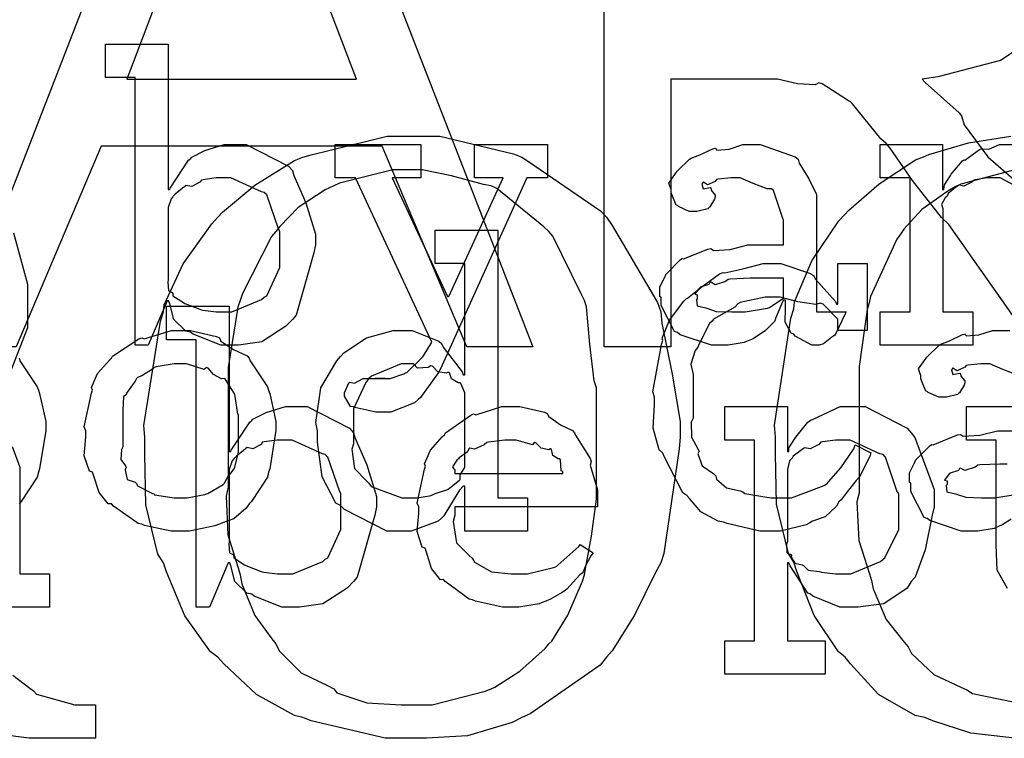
# Model space of a CAD drawing. Extents: x 0 to 8.5, y 0 to 11.
# Tile 313 of 379: x 4.259 to 4.668, y 7.796 to 8.094. Entities that reach past the tile are written whole.
import ezdxf

# ---------------------------------------------------------------- set-up
doc = ezdxf.new("R2010")
doc.units = 0
doc.layers.get('0').update_dxf_attribs({"linetype": 'CONTINUOUS'})

msp = doc.modelspace()

# ---------------------------------------------------------------- linework, layer by layer
at = {"color": 0}
for points in [[(4.23042, 7.95828), (4.33306, 8.22217), (4.36951, 8.22217), (4.47217, 7.95828), (4.44482, 7.95828), (4.40967, 8.04161), (4.29292, 8.04161), (4.25754, 7.95828), (4.23042, 7.95828)], [(4.30354, 8.06939), (4.39903, 8.06939), (4.37278, 8.13797), (4.37067, 8.14231), (4.35281, 8.19043), (4.35129, 8.19439), (4.3489, 8.18972), (4.33263, 8.14615), (4.33111, 8.14208), (4.30354, 8.06939)], [(4.34674, 7.95893), (4.34256, 7.95893), (4.33106, 7.96349), (4.33003, 7.96436), (4.32807, 7.96479), (4.32308, 7.96967), (4.32135, 7.97613), (4.3209, 7.97737), (4.32026, 7.97737), (4.31244, 7.95893), (4.30701, 7.95893), (4.30701, 8.07004), (4.29465, 8.07004), (4.29465, 8.08393), (4.32069, 8.08393), (4.32069, 8.0236), (4.32135, 8.0236), (4.32156, 8.02414), (4.32921, 8.03575), (4.33024, 8.03663), (4.33029, 8.03689), (4.33599, 8.03982), (4.34403, 8.04226), (4.34674, 8.04226), (4.35314, 8.04226), (4.37071, 8.03326), (4.37235, 8.03142), (4.37289, 8.0294), (4.37793, 8.01801), (4.38189, 8.00499), (4.38189, 8.0006), (4.38118, 7.99724), (4.37392, 7.9714), (4.37235, 7.96957), (4.36968, 7.9669), (4.3596, 7.96029), (4.34993, 7.95893), (4.34674, 7.95893)], [(4.42231, 7.79568), (4.41092, 7.79568), (4.38015, 7.80296), (4.37674, 7.80436), (4.37326, 7.80512), (4.35747, 7.81386), (4.34381, 7.82661), (4.34136, 7.82932), (4.33838, 7.83154), (4.32758, 7.84657), (4.3201, 7.86481), (4.31879, 7.8686), (4.31646, 7.87218), (4.31142, 7.89268), (4.31099, 7.91368), (4.31099, 7.92068), (4.3106, 7.92557), (4.31749, 7.96897), (4.31879, 7.97276), (4.31912, 7.97575), (4.32693, 7.99278), (4.33892, 8.00933), (4.34136, 8.01204), (4.34326, 8.01411), (4.35672, 8.02544), (4.37326, 8.0356), (4.37674, 8.037), (4.3801, 8.03803), (4.41174, 8.04568), (4.42231, 8.04568), (4.43365, 8.04568), (4.46425, 8.03847), (4.46767, 8.037), (4.47043, 8.03515), (4.50038, 8.01476), (4.50282, 8.01204), (4.50515, 8.00868), (4.52408, 7.97661), (4.52539, 7.97276), (4.52588, 7.9681), (4.53011, 7.94694), (4.53342, 7.92725), (4.53342, 7.92068), (4.53304, 7.91585), (4.52669, 7.87244), (4.52539, 7.8686), (4.52322, 7.86447), (4.51454, 7.84685), (4.50526, 7.83203), (4.50282, 7.82932), (4.50028, 7.82611), (4.47108, 7.80583), (4.46767, 7.80436), (4.4636, 7.80219), (4.4451, 7.79676), (4.428, 7.79568), (4.42231, 7.79568)], [(4.41004, 7.93115), (4.40696, 7.93115), (4.39833, 7.933), (4.39768, 7.93332), (4.39654, 7.93349), (4.39399, 7.93778), (4.39399, 7.93918), (4.39399, 7.93918), (4.39578, 7.94325), (4.39615, 7.94353), (4.39615, 7.94353), (4.39817, 7.94314), (4.40169, 7.94504), (4.40289, 7.94504), (4.40289, 7.94504), (4.40728, 7.94504), (4.40875, 7.94504), (4.40875, 7.94504), (4.41092, 7.94504), (4.41092, 7.94504), (4.41054, 7.94504), (4.40967, 7.94504), (4.4094, 7.94504), (4.40869, 7.94504), (4.40707, 7.94504), (4.40657, 7.94504), (4.40767, 7.94504), (4.4101, 7.94504), (4.41092, 7.94504), (4.41303, 7.94504), (4.41868, 7.94706), (4.41938, 7.94743), (4.41986, 7.9476), (4.42622, 7.95378), (4.42676, 7.95458), (4.43024, 7.96024), (4.39854, 8.02838), (4.39008, 8.02838), (4.39008, 8.04226), (4.42567, 8.04226), (4.42567, 8.02838), (4.41374, 8.02838), (4.43674, 7.97911), (4.43739, 7.97911), (4.45996, 8.02838), (4.44803, 8.02838), (4.44803, 8.04226), (4.4784, 8.04226), (4.4784, 8.02838), (4.46972, 8.02838), (4.43392, 7.94917), (4.43311, 7.94754), (4.42557, 7.93722), (4.42458, 7.93636), (4.42301, 7.93506), (4.41325, 7.93115), (4.41004, 7.93115)], [(4.55122, 7.95893), (4.5465, 7.95893), (4.53347, 7.96326), (4.53233, 7.96414), (4.53108, 7.96463), (4.52561, 7.97537), (4.52561, 7.97889), (4.52507, 7.97917), (4.52501, 7.98307), (4.52724, 7.98757), (4.52756, 7.98822), (4.52746, 7.98833), (4.53353, 7.99451), (4.53429, 7.99496), (4.53478, 7.99474), (4.54497, 7.99886), (4.54622, 7.99908), (4.54736, 7.99832), (4.55419, 7.99869), (4.56153, 8.0006), (4.56401, 8.0006), (4.57639, 8.0006), (4.57639, 8.01101), (4.57607, 8.01156), (4.57221, 8.02311), (4.5714, 8.02382), (4.56956, 8.02382), (4.56375, 8.0261), (4.55838, 8.02838), (4.55664, 8.02838), (4.55464, 8.02838), (4.54921, 8.02783), (4.54861, 8.02772), (4.54796, 8.02696), (4.54482, 8.02556), (4.54308, 8.02658), (4.54275, 8.02642), (4.54275, 8.02621), (4.54249, 8.02587), (4.54303, 8.02393), (4.5459, 8.02447), (4.54622, 8.02425), (4.54639, 8.02333), (4.54796, 8.02126), (4.54796, 8.02056), (4.54769, 8.01958), (4.54579, 8.01633), (4.54536, 8.016), (4.54492, 8.01563), (4.54036, 8.01449), (4.53885, 8.01449), (4.53722, 8.01449), (4.53276, 8.0165), (4.53233, 8.01688), (4.53179, 8.01708), (4.52974, 8.02214), (4.52974, 8.02382), (4.52957, 8.02382), (4.52869, 8.02626), (4.53153, 8.03022), (4.5319, 8.03076), (4.53217, 8.03114), (4.53733, 8.03618), (4.53797, 8.03663), (4.53797, 8.03657), (4.54167, 8.03792), (4.54699, 8.04053), (4.54796, 8.04075), (4.54867, 8.03999), (4.55388, 8.04036), (4.55951, 8.04226), (4.56142, 8.04226), (4.56668, 8.04226), (4.58117, 8.03722), (4.58247, 8.03618), (4.5829, 8.03456), (4.58692, 8.02806), (4.59006, 8.02149), (4.59006, 8.01926), (4.59006, 7.97282), (4.60243, 7.97282), (4.602, 7.9719), (4.59814, 7.96376), (4.59765, 7.96306), (4.59646, 7.96224), (4.59304, 7.95947), (4.59125, 7.95893), (4.59071, 7.95893), (4.58822, 7.95893), (4.58128, 7.96272), (4.58074, 7.96349), (4.57954, 7.96386), (4.5771, 7.96847), (4.57726, 7.97418), (4.57726, 7.97607), (4.57726, 7.9776), (4.57639, 7.9776), (4.57585, 7.97661), (4.57346, 7.97103), (4.57314, 7.97043), (4.57281, 7.96897), (4.56885, 7.965), (4.56836, 7.96457), (4.56722, 7.96386), (4.56381, 7.96164), (4.56168, 7.96072), (4.56099, 7.96044), (4.56011, 7.96007), (4.55344, 7.95893), (4.55122, 7.95893)], [(4.42231, 7.80957), (4.43044, 7.80957), (4.45247, 7.81521), (4.45486, 7.81629), (4.45649, 7.81689), (4.4669, 7.82351), (4.47732, 7.83301), (4.47894, 7.83496), (4.48008, 7.83604), (4.48682, 7.84679), (4.49283, 7.86089), (4.49371, 7.86361), (4.49397, 7.8654), (4.49664, 7.87956), (4.49869, 7.89497), (4.49869, 7.90007), (4.49869, 7.94129), (4.49772, 7.94407), (4.49599, 7.95942), (4.49451, 7.97483), (4.49371, 7.97754), (4.49235, 7.98025), (4.48058, 8.00424), (4.47894, 8.00618), (4.47683, 8.00803), (4.45725, 8.02399), (4.45486, 8.02507), (4.45171, 8.02561), (4.43847, 8.02924), (4.42632, 8.03179), (4.42231, 8.03179), (4.41411, 8.03179), (4.39193, 8.02621), (4.38954, 8.02507), (4.38601, 8.02339), (4.37468, 8.01611), (4.36708, 8.00825), (4.36546, 8.00618), (4.36361, 8.00401), (4.35157, 7.98036), (4.35069, 7.97754), (4.34967, 7.97472), (4.34571, 7.94965), (4.34571, 7.94129), (4.34571, 7.90007), (4.34478, 7.89621), (4.34554, 7.88021), (4.34983, 7.86643), (4.35069, 7.86361), (4.35135, 7.85986), (4.35667, 7.84668), (4.36382, 7.83703), (4.36546, 7.83496), (4.36681, 7.83203), (4.37592, 7.82286), (4.38715, 7.81743), (4.38954, 7.81629), (4.39079, 7.81461), (4.40321, 7.81044), (4.41754, 7.80957), (4.42231, 7.80957)], [(4.34261, 7.97282), (4.34711, 7.97282), (4.35954, 7.97792), (4.36062, 7.97889), (4.36165, 7.97944), (4.36714, 7.99126), (4.36714, 7.99517), (4.36714, 8.00603), (4.36654, 8.00726), (4.36171, 8.02132), (4.36062, 8.02229), (4.35949, 8.02268), (4.34679, 8.02838), (4.34261, 8.02838), (4.3406, 8.02838), (4.33524, 8.02767), (4.33458, 8.0275), (4.33393, 8.02658), (4.33057, 8.02479), (4.32813, 8.02522), (4.32764, 8.0249), (4.32667, 8.02408), (4.32368, 8.02165), (4.32286, 8.02089), (4.32264, 8.02056), (4.32194, 8.01969), (4.32069, 8.01611), (4.32069, 8.01492), (4.32069, 7.98628), (4.32053, 7.98514), (4.32086, 7.9815), (4.32232, 7.98079), (4.32264, 7.98042), (4.3226, 7.97944), (4.3271, 7.97661), (4.32764, 7.97629), (4.32764, 7.97629), (4.33393, 7.97385), (4.33458, 7.97368), (4.33507, 7.97347), (4.34071, 7.97282), (4.34261, 7.97282)], [(4.41797, 7.88172), (4.41157, 7.88172), (4.39399, 7.89063), (4.39236, 7.89236), (4.3904, 7.89328), (4.38465, 7.90424), (4.38282, 7.91862), (4.38282, 7.92339), (4.38211, 7.92676), (4.38411, 7.94119), (4.39074, 7.95247), (4.39236, 7.95421), (4.39367, 7.95578), (4.4031, 7.96197), (4.41422, 7.96506), (4.41797, 7.96506), (4.42204, 7.96506), (4.43321, 7.96056), (4.43425, 7.95964), (4.43494, 7.95806), (4.44287, 7.94792), (4.44336, 7.94661), (4.44401, 7.94661), (4.44401, 7.99283), (4.43164, 7.99283), (4.43164, 8.00672), (4.45768, 8.00672), (4.45768, 7.89561), (4.47006, 7.89561), (4.47006, 7.88172), (4.44401, 7.88172), (4.44401, 7.90039), (4.44336, 7.90039), (4.44179, 7.89876), (4.43799, 7.89268), (4.43528, 7.88813), (4.43425, 7.88715), (4.43289, 7.88579), (4.42165, 7.88172), (4.41797, 7.88172)], [(4.57167, 7.88172), (4.56662, 7.88172), (4.553, 7.88482), (4.55149, 7.88542), (4.54921, 7.88579), (4.54204, 7.88971), (4.53733, 7.89529), (4.53629, 7.89649), (4.53456, 7.89768), (4.52692, 7.91237), (4.52632, 7.91407), (4.52474, 7.91542), (4.52219, 7.92453), (4.52285, 7.93414), (4.52285, 7.93728), (4.52214, 7.93956), (4.52572, 7.95925), (4.52632, 7.96094), (4.52593, 7.96186), (4.52908, 7.96929), (4.53504, 7.97715), (4.53608, 7.97831), (4.53646, 7.9784), (4.54204, 7.98292), (4.54975, 7.98856), (4.55126, 7.98915), (4.55197, 7.98893), (4.55946, 7.99067), (4.56793, 7.99283), (4.57081, 7.99283), (4.57531, 7.99283), (4.58762, 7.98872), (4.58882, 7.98785), (4.58963, 7.98633), (4.59799, 7.97711), (4.59836, 7.97592), (4.59901, 7.97592), (4.59901, 7.99283), (4.61117, 7.99283), (4.61117, 7.96506), (4.59901, 7.96506), (4.59901, 7.9694), (4.5989, 7.96978), (4.59283, 7.97592), (4.59164, 7.97635), (4.58979, 7.97586), (4.58231, 7.97689), (4.57497, 7.97894), (4.57254, 7.97894), (4.56874, 7.97894), (4.55843, 7.97661), (4.55735, 7.97613), (4.55615, 7.97478), (4.54736, 7.96972), (4.54671, 7.96897), (4.54568, 7.96789), (4.54118, 7.95921), (4.54085, 7.95811), (4.53965, 7.95676), (4.53782, 7.95101), (4.5389, 7.94678), (4.5389, 7.94532), (4.5389, 7.9286), (4.53803, 7.92697), (4.53814, 7.92074), (4.54085, 7.91596), (4.54129, 7.91493), (4.54075, 7.91385), (4.54258, 7.90881), (4.54747, 7.90549), (4.54824, 7.90474), (4.5485, 7.90332), (4.55268, 7.89974), (4.55843, 7.89844), (4.55951, 7.898), (4.56033, 7.8974), (4.57107, 7.89561), (4.57471, 7.89561), (4.57969, 7.89561), (4.59332, 7.90072), (4.59467, 7.90169), (4.59511, 7.90224), (4.60021, 7.90804), (4.60558, 7.91596), (4.60618, 7.91754), (4.61268, 7.91428), (4.61236, 7.91308), (4.60846, 7.90517), (4.60792, 7.90429), (4.60656, 7.90278), (4.60286, 7.898), (4.60032, 7.89475), (4.59944, 7.89388), (4.59847, 7.89208), (4.59369, 7.88769), (4.58849, 7.88585), (4.58729, 7.88519), (4.58583, 7.88433), (4.57519, 7.88172), (4.57167, 7.88172)], [(4.55707, 7.97282), (4.56049, 7.97282), (4.56976, 7.97428), (4.57075, 7.97456), (4.57069, 7.97472), (4.57639, 7.97851), (4.57639, 7.97976), (4.57639, 7.98671), (4.56554, 7.98671), (4.5625, 7.98671), (4.55419, 7.98639), (4.55339, 7.98628), (4.55231, 7.9854), (4.54801, 7.98406), (4.54622, 7.98514), (4.54579, 7.98497), (4.54542, 7.98415), (4.54189, 7.98301), (4.54167, 7.98281), (4.54107, 7.98221), (4.5395, 7.98014), (4.54058, 7.97988), (4.54058, 7.97976), (4.54058, 7.97825), (4.54021, 7.97781), (4.54047, 7.97521), (4.54417, 7.97439), (4.54492, 7.97413), (4.54492, 7.97413), (4.54839, 7.97299), (4.5549, 7.97282), (4.55707, 7.97282)], [(4.37213, 7.8501), (4.36794, 7.8501), (4.35644, 7.85465), (4.35542, 7.85553), (4.35346, 7.85596), (4.34847, 7.86083), (4.34674, 7.86729), (4.34631, 7.86854), (4.34565, 7.86854), (4.33783, 7.8501), (4.33242, 7.8501), (4.33242, 7.96121), (4.32004, 7.96121), (4.32004, 7.9751), (4.34608, 7.9751), (4.34608, 7.91476), (4.34674, 7.91476), (4.34694, 7.91531), (4.3546, 7.92692), (4.35563, 7.92779), (4.35568, 7.92806), (4.36139, 7.93099), (4.36942, 7.93343), (4.37213, 7.93343), (4.37853, 7.93343), (4.39611, 7.92443), (4.39774, 7.92258), (4.39828, 7.92057), (4.40332, 7.90918), (4.40728, 7.89615), (4.40728, 7.89176), (4.40657, 7.8884), (4.39931, 7.86257), (4.39774, 7.86074), (4.39507, 7.85807), (4.38499, 7.85146), (4.37532, 7.8501), (4.37213, 7.8501)], [(4.32601, 7.88172), (4.32194, 7.88172), (4.31093, 7.88411), (4.30974, 7.88456), (4.30821, 7.88482), (4.29801, 7.89214), (4.29715, 7.89301), (4.29585, 7.89301), (4.2921, 7.89774), (4.28976, 7.905), (4.28933, 7.90625), (4.28808, 7.90662), (4.28586, 7.91303), (4.28651, 7.92085), (4.28651, 7.92339), (4.28586, 7.92497), (4.28885, 7.93907), (4.28933, 7.94032), (4.2889, 7.9414), (4.29135, 7.94715), (4.29628, 7.95269), (4.29715, 7.95356), (4.29764, 7.95432), (4.30849, 7.96158), (4.30974, 7.96203), (4.31071, 7.96164), (4.32215, 7.96506), (4.32601, 7.96506), (4.33003, 7.96506), (4.34082, 7.96257), (4.34207, 7.96203), (4.34267, 7.96067), (4.34787, 7.95714), (4.35357, 7.95454), (4.35444, 7.95356), (4.35476, 7.95247), (4.36199, 7.94163), (4.36247, 7.94032), (4.36296, 7.93881), (4.3655, 7.92725), (4.3655, 7.92339), (4.36524, 7.92182), (4.36296, 7.90756), (4.36247, 7.90625), (4.36199, 7.90414), (4.35531, 7.89399), (4.35444, 7.89301), (4.35314, 7.89128), (4.34804, 7.88678), (4.34326, 7.8851), (4.34207, 7.88456), (4.34017, 7.88385), (4.32954, 7.88172), (4.32601, 7.88172)], [(4.32601, 7.89561), (4.32867, 7.89561), (4.33589, 7.89692), (4.33664, 7.89714), (4.33718, 7.89729), (4.34353, 7.90104), (4.34403, 7.90147), (4.34403, 7.90147), (4.34538, 7.90397), (4.34814, 7.90761), (4.34836, 7.90821), (4.34836, 7.90821), (4.34988, 7.91456), (4.34988, 7.91667), (4.34988, 7.93012), (4.34972, 7.93033), (4.34858, 7.93778), (4.34836, 7.93837), (4.34814, 7.93896), (4.34451, 7.94467), (4.34403, 7.9451), (4.34293, 7.94499), (4.33951, 7.94678), (4.3374, 7.94943), (4.33664, 7.94965), (4.33567, 7.94889), (4.3284, 7.95117), (4.32601, 7.95117), (4.32324, 7.95117), (4.31569, 7.94993), (4.31494, 7.94965), (4.31381, 7.94868), (4.30985, 7.94624), (4.30794, 7.94553), (4.30757, 7.9451), (4.30701, 7.94401), (4.30344, 7.93901), (4.30322, 7.93837), (4.30214, 7.93767), (4.30192, 7.93201), (4.30192, 7.93012), (4.30192, 7.91667), (4.30132, 7.91558), (4.30111, 7.9114), (4.303, 7.90886), (4.30322, 7.90821), (4.30279, 7.90717), (4.30371, 7.9031), (4.30707, 7.90201), (4.30757, 7.90147), (4.308, 7.90056), (4.31418, 7.8974), (4.31494, 7.89714), (4.315, 7.89675), (4.32324, 7.89561), (4.32601, 7.89561)], [(4.4221, 7.89561), (4.42404, 7.89561), (4.42925, 7.89638), (4.4299, 7.89649), (4.4299, 7.89649), (4.43201, 7.89746), (4.43653, 7.89882), (4.43707, 7.89908), (4.43707, 7.89908), (4.44174, 7.90283), (4.44206, 7.90321), (4.44206, 7.90321), (4.442, 7.90506), (4.44401, 7.9081), (4.44401, 7.90907), (4.44401, 7.93772), (4.44401, 7.93913), (4.44239, 7.94299), (4.44206, 7.94336), (4.44119, 7.94331), (4.43842, 7.94499), (4.43761, 7.94743), (4.43707, 7.94769), (4.43625, 7.94732), (4.43283, 7.94792), (4.43056, 7.95019), (4.4299, 7.95031), (4.42871, 7.94971), (4.42426, 7.94933), (4.42264, 7.95117), (4.4221, 7.95117), (4.41758, 7.95117), (4.40517, 7.94612), (4.40408, 7.9451), (4.40289, 7.94347), (4.39779, 7.93251), (4.39779, 7.92882), (4.39779, 7.91797), (4.39703, 7.91569), (4.39817, 7.90771), (4.403, 7.90272), (4.40408, 7.90169), (4.405, 7.90018), (4.41781, 7.89561), (4.4221, 7.89561)], [(4.46371, 7.8501), (4.45958, 7.8501), (4.4484, 7.85265), (4.44721, 7.85314), (4.44581, 7.8534), (4.43587, 7.86074), (4.43506, 7.8616), (4.43386, 7.86154), (4.43012, 7.86615), (4.4279, 7.87337), (4.42746, 7.87463), (4.42622, 7.875), (4.42421, 7.88151), (4.42486, 7.88921), (4.42486, 7.89176), (4.42421, 7.89333), (4.42719, 7.90744), (4.42768, 7.90869), (4.42725, 7.90972), (4.42969, 7.91536), (4.43463, 7.92085), (4.43549, 7.92171), (4.43599, 7.92247), (4.44646, 7.9299), (4.44764, 7.93039), (4.44862, 7.93001), (4.45942, 7.93343), (4.46306, 7.93343), (4.46685, 7.93343), (4.47711, 7.9311), (4.47825, 7.93061), (4.47889, 7.92925), (4.48372, 7.92583), (4.48876, 7.92344), (4.48953, 7.92258), (4.49001, 7.9215), (4.49604, 7.91183), (4.49647, 7.91064), (4.4961, 7.90907), (4.49908, 7.89887), (4.49908, 7.89546), (4.49908, 7.89176), (4.43983, 7.89176), (4.43983, 7.88829), (4.43913, 7.88569), (4.44049, 7.8769), (4.44581, 7.87158), (4.447, 7.8705), (4.44803, 7.86888), (4.45503, 7.86481), (4.46317, 7.86399), (4.46588, 7.86399), (4.47, 7.86399), (4.48133, 7.86669), (4.48236, 7.86724), (4.48258, 7.86757), (4.49132, 7.87528), (4.49192, 7.87614), (4.49735, 7.87267), (4.49636, 7.87147), (4.49408, 7.86729), (4.49322, 7.86486), (4.49278, 7.86421), (4.49181, 7.8635), (4.48633, 7.85758), (4.48562, 7.85704), (4.4841, 7.85612), (4.47954, 7.8534), (4.47694, 7.85237), (4.47607, 7.85206), (4.47488, 7.85157), (4.46647, 7.8501), (4.46371, 7.8501)], [(4.55197, 7.83621), (4.56435, 7.83621), (4.56435, 7.91954), (4.55197, 7.91954), (4.55197, 7.93343), (4.57801, 7.93343), (4.57801, 7.91476), (4.57867, 7.91476), (4.57867, 7.91629), (4.58154, 7.92068), (4.58653, 7.92692), (4.58757, 7.92779), (4.58849, 7.92806), (4.59999, 7.93343), (4.60385, 7.93343), (4.61025, 7.93343), (4.62782, 7.92443), (4.62944, 7.92258), (4.63097, 7.92057), (4.639, 7.89899), (4.639, 7.89176), (4.63813, 7.8884), (4.63525, 7.87392), (4.63103, 7.86257), (4.62944, 7.86074), (4.62776, 7.85807), (4.61811, 7.85146), (4.60736, 7.8501), (4.60385, 7.8501), (4.59978, 7.8501), (4.5886, 7.85465), (4.58757, 7.85553), (4.58649, 7.85601), (4.5791, 7.86729), (4.57867, 7.86854), (4.57801, 7.86854), (4.57801, 7.83621), (4.59364, 7.83621), (4.59364, 7.82232), (4.55197, 7.82232), (4.55197, 7.83621)], [(4.368, 7.86399), (4.3725, 7.86399), (4.38493, 7.86908), (4.38601, 7.87007), (4.38704, 7.87061), (4.39253, 7.88243), (4.39253, 7.88633), (4.39253, 7.89719), (4.39193, 7.89844), (4.3871, 7.91249), (4.38601, 7.91347), (4.38488, 7.91385), (4.37218, 7.91954), (4.368, 7.91954), (4.366, 7.91954), (4.36062, 7.91883), (4.35997, 7.91868), (4.35932, 7.91775), (4.35596, 7.91596), (4.35351, 7.91639), (4.35303, 7.91607), (4.35206, 7.91525), (4.34907, 7.91282), (4.34825, 7.91206), (4.34804, 7.91174), (4.34733, 7.91086), (4.34608, 7.90728), (4.34608, 7.90608), (4.34608, 7.87744), (4.34592, 7.87631), (4.34625, 7.87267), (4.34771, 7.87196), (4.34804, 7.87158), (4.34799, 7.87061), (4.35249, 7.86778), (4.35303, 7.86746), (4.35303, 7.86746), (4.35932, 7.86501), (4.35997, 7.86486), (4.36046, 7.86464), (4.3661, 7.86399), (4.368, 7.86399)], [(4.43983, 7.90565), (4.48475, 7.90565), (4.48475, 7.90653), (4.484, 7.90679), (4.48367, 7.91135), (4.48346, 7.91174), (4.48275, 7.91168), (4.48058, 7.91319), (4.47999, 7.91558), (4.47954, 7.91585), (4.47885, 7.91547), (4.47569, 7.91613), (4.47347, 7.91835), (4.47282, 7.91846), (4.47211, 7.91758), (4.46528, 7.91954), (4.46306, 7.91954), (4.46056, 7.91954), (4.45378, 7.91868), (4.45307, 7.91846), (4.45199, 7.91758), (4.44803, 7.91581), (4.44613, 7.91613), (4.44569, 7.91585), (4.44515, 7.91471), (4.44157, 7.91217), (4.44135, 7.91174), (4.4406, 7.91114), (4.43892, 7.90847), (4.43983, 7.90701), (4.43983, 7.90653), (4.43983, 7.90565)], [(4.59993, 7.86399), (4.60439, 7.86399), (4.61664, 7.86908), (4.61774, 7.87007), (4.61854, 7.87061), (4.62424, 7.88243), (4.62424, 7.88633), (4.62424, 7.89719), (4.62343, 7.89844), (4.61882, 7.91249), (4.61774, 7.91347), (4.61643, 7.91385), (4.60406, 7.91954), (4.59993, 7.91954), (4.59793, 7.91954), (4.59256, 7.91883), (4.5919, 7.91868), (4.5911, 7.91775), (4.58751, 7.91596), (4.58524, 7.91635), (4.58475, 7.91607), (4.58365, 7.91525), (4.58046, 7.91282), (4.57992, 7.912), (4.57975, 7.91174), (4.57889, 7.91086), (4.57801, 7.90728), (4.57801, 7.90608), (4.57801, 7.87744), (4.57769, 7.87636), (4.57781, 7.87267), (4.57949, 7.87201), (4.57975, 7.87158), (4.57958, 7.87093), (4.58111, 7.86843), (4.58421, 7.86778), (4.58475, 7.86746), (4.58469, 7.8674), (4.58669, 7.8655), (4.59125, 7.86501), (4.5919, 7.86486), (4.59212, 7.86464), (4.59799, 7.86399), (4.59993, 7.86399)]]:
    msp.add_lwpolyline(points, close=True, dxfattribs=at)
for points in [[(4.68088, 7.95828), (4.64507, 8.00906), (4.64204, 8.01199), (4.63004, 8.02729), (4.62071, 8.04075), (4.61903, 8.04269), (4.61686, 8.0446), (4.60504, 8.05914), (4.60428, 8.06006), (4.60303, 8.06065), (4.59244, 8.06754), (4.59104, 8.06788), (4.58951, 8.06711), (4.58225, 8.06749), (4.57383, 8.06939), (4.57107, 8.06939), (4.52962, 8.06939), (4.52962, 7.95828), (4.50185, 7.95828), (4.50185, 7.95828), (4.50185, 8.22217)], [(4.68761, 8.09104), (4.66661, 8.07721), (4.64046, 8.07036), (4.634, 8.06939), (4.63519, 8.06808), (4.64936, 8.05544), (4.65028, 8.05419), (4.65147, 8.05046), (4.66129, 8.03711), (4.67307, 8.02692)], [(4.67242, 7.79568), (4.65419, 7.79785), (4.6384, 7.80296), (4.63514, 7.80436), (4.63103, 7.80512), (4.61583, 7.81386), (4.60422, 7.82661), (4.60194, 7.82932), (4.59924, 7.83154), (4.58908, 7.84662), (4.58192, 7.86496), (4.58068, 7.86882), (4.5784, 7.8724), (4.57346, 7.89296), (4.57308, 7.91379), (4.57308, 7.92068), (4.57269, 7.92572), (4.57937, 7.97021), (4.58068, 7.97407), (4.58094, 7.977), (4.58822, 7.99397), (4.59944, 8.01053), (4.60172, 8.01313), (4.60357, 8.01503), (4.6161, 8.02593), (4.63129, 8.03586), (4.6345, 8.03722), (4.63683, 8.03819), (4.65332, 8.04292), (4.6709, 8.04568)], [(4.67731, 8.02257), (4.66639, 8.02838), (4.66282, 8.02838), (4.66097, 8.02838), (4.65603, 8.02767), (4.65543, 8.0275), (4.65468, 8.02664), (4.65136, 8.02496), (4.64936, 8.02539), (4.64893, 8.02513), (4.64785, 8.02436), (4.64475, 8.02186), (4.64447, 8.02106), (4.64437, 8.02078), (4.64361, 8.02012), (4.64204, 8.01742), (4.64264, 8.01574), (4.64264, 8.01514), (4.64264, 7.97282), (4.655, 7.97282), (4.655, 7.95893), (4.6166, 7.95893), (4.6166, 7.97282), (4.6166, 7.97282), (4.62896, 7.97282), (4.62896, 8.02838), (4.6166, 8.02838), (4.6166, 8.04226), (4.64242, 8.04226), (4.64242, 8.0236), (4.64307, 8.0236), (4.64307, 8.0236), (4.64333, 8.02556), (4.64572, 8.02935), (4.64611, 8.02989), (4.646, 8.02994), (4.65076, 8.03554), (4.65132, 8.03597), (4.65169, 8.03581), (4.65776, 8.04025), (4.65847, 8.04053), (4.65847, 8.04053), (4.66174, 8.04031), (4.66613, 8.04226), (4.66758, 8.04226), (4.67318, 8.04226)], [(4.67247, 8.03179), (4.65001, 8.02582), (4.64774, 8.02463), (4.64464, 8.02289), (4.6339, 8.01535), (4.62642, 8.00717), (4.62494, 8.0051), (4.62343, 8.00299), (4.61257, 7.97922), (4.61193, 7.97646), (4.61111, 7.97374), (4.60781, 7.95008), (4.60781, 7.94217), (4.60781, 7.89768), (4.60688, 7.89393), (4.60769, 7.87787), (4.61214, 7.86393), (4.61301, 7.86122), (4.61367, 7.85775), (4.61908, 7.84506), (4.62651, 7.83561), (4.62819, 7.83365), (4.62956, 7.83089), (4.63878, 7.82221), (4.65012, 7.81694), (4.6525, 7.81586), (4.65489, 7.81429), (4.67785, 7.80957)], [(4.25646, 8.00564), (4.26232, 7.98426), (4.26232, 7.97711), (4.26232, 7.9661), (4.25038, 7.93599)], [(4.67329, 7.94661), (4.66749, 7.94889), (4.66211, 7.95117), (4.66037, 7.95117), (4.65836, 7.95117), (4.65294, 7.95063), (4.65235, 7.95053), (4.65169, 7.94976), (4.64854, 7.94835), (4.64681, 7.94937), (4.64649, 7.94922), (4.64649, 7.949), (4.64621, 7.94868), (4.64675, 7.94672), (4.64963, 7.94726), (4.64996, 7.94706), (4.65012, 7.94612), (4.65169, 7.94407), (4.65169, 7.94336), (4.65142, 7.94239), (4.64953, 7.93913), (4.64908, 7.93881), (4.64865, 7.93842), (4.6441, 7.93728), (4.64258, 7.93728), (4.64094, 7.93728), (4.6365, 7.93929), (4.63607, 7.93967), (4.63553, 7.93989), (4.63346, 7.94493), (4.63346, 7.94661), (4.63331, 7.94661), (4.63243, 7.94906), (4.63525, 7.95301), (4.63564, 7.95356), (4.6359, 7.95394), (4.64106, 7.95899), (4.64171, 7.95942), (4.64171, 7.95936), (4.6454, 7.96072), (4.65072, 7.96332), (4.65169, 7.96354), (4.6524, 7.96278), (4.65761, 7.96317), (4.66325, 7.96506), (4.66515, 7.96506), (4.67042, 7.96506)], [(4.25879, 7.95356), (4.25911, 7.95247), (4.26633, 7.94163), (4.26682, 7.94032), (4.26731, 7.93881), (4.26986, 7.92725), (4.26986, 7.92339), (4.26958, 7.92182), (4.26731, 7.90756), (4.26682, 7.90625), (4.26633, 7.90414), (4.25965, 7.89399), (4.25879, 7.89301)], [(4.66949, 7.85792), (4.66515, 7.86556), (4.66476, 7.87597), (4.66476, 7.87939), (4.66476, 7.91954), (4.6524, 7.91954), (4.6524, 7.93343), (4.67844, 7.93343)], [(4.67096, 7.88667), (4.66754, 7.88444), (4.66542, 7.88351), (4.66471, 7.88325), (4.66385, 7.88286), (4.65717, 7.88172), (4.65494, 7.88172), (4.65494, 7.88172), (4.65022, 7.88172), (4.63721, 7.88607), (4.63607, 7.88693), (4.63482, 7.88743), (4.62935, 7.89817), (4.62935, 7.90169), (4.62879, 7.90196), (4.62875, 7.90588), (4.63097, 7.91038), (4.63129, 7.91103), (4.63118, 7.91114), (4.63726, 7.91732), (4.63803, 7.91775), (4.63851, 7.91754), (4.64871, 7.92165), (4.64996, 7.92188), (4.6511, 7.92111), (4.65793, 7.9215), (4.66525, 7.92339), (4.66775, 7.92339), (4.68012, 7.92339)], [(4.25586, 7.91689), (4.25906, 7.90831), (4.25906, 7.90543), (4.25906, 7.86399), (4.27143, 7.86399), (4.27143, 7.8501), (4.23301, 7.8501)], [(4.66928, 7.9095), (4.66624, 7.9095), (4.65793, 7.90918), (4.65712, 7.90907), (4.65603, 7.90821), (4.65175, 7.90685), (4.64996, 7.90793), (4.64953, 7.90776), (4.64914, 7.90696), (4.64561, 7.90582), (4.6454, 7.9056), (4.64481, 7.905), (4.64324, 7.90294), (4.64432, 7.90267), (4.64432, 7.90256), (4.64432, 7.90104), (4.64393, 7.90061), (4.64421, 7.898), (4.64789, 7.89719), (4.64865, 7.89692), (4.64865, 7.89692), (4.65213, 7.89578), (4.65864, 7.89561), (4.66081, 7.89561), (4.66081, 7.89561), (4.66422, 7.89561), (4.6735, 7.89708)], [(4.25618, 7.82183), (4.26318, 7.81646), (4.26471, 7.81543), (4.266, 7.81396), (4.28196, 7.80957), (4.28728, 7.80957), (4.29053, 7.80957), (4.29053, 7.79568), (4.26731, 7.79568), (4.26292, 7.79568), (4.25092, 7.79731)]]:
    msp.add_lwpolyline(points, dxfattribs=at)

doc.saveas('drawing.dxf')
